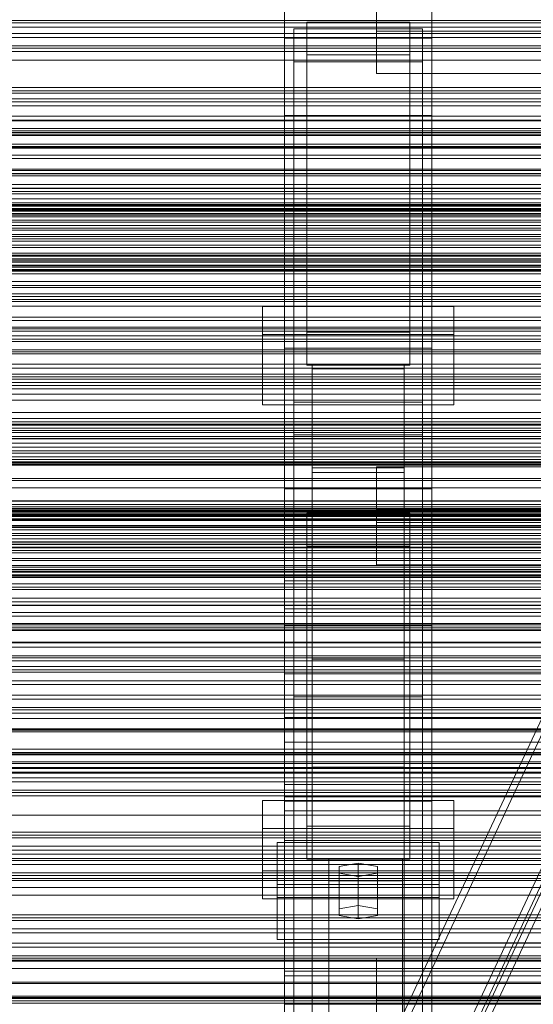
# Model space of a CAD drawing. Header units: millimetres. Extents: x -1970 to 61924, y -58230 to 6847.
# Tile 287 of 656: x -522 to -382, y -33150 to -32882. Entities that reach past the tile are written whole.
import ezdxf

# ---------------------------------------------------------------- set-up
doc = ezdxf.new("R2010")
doc.units = ezdxf.units.MM
for name, color, linetype, lineweight in [('frontal_C01', 7, 'Continuous', 0), ('frontal_C02', 7, 'Continuous', 0), ('frontal_C03', 7, 'Continuous', 0), ('frontal_C03-dry', 7, 'Continuous', 0), ('frontal_secador', 7, 'Continuous', 0)]:
    doc.layers.add(name, color=color, linetype=linetype, lineweight=lineweight)

msp = doc.modelspace()

# ---------------------------------------------------------------- linework, layer by layer
at = {"layer": 'frontal_C01'}
for p, q in [((-439.114, -33197.732), (-299.114, -32899.212)), ((-439.114, -33202.046), (-299.114, -32903.526)), ((-280.886, -32907.139), (-420.886, -33205.659)), ((-420.886, -33209.973), (-280.886, -32911.453)), ((-439.114, -33238.175), (-299.114, -32939.655)), ((-439.114, -33242.488), (-299.114, -32943.968))]:
    msp.add_line(p, q, dxfattribs=at)
at = {"layer": 'frontal_C02'}
for p, q in [((-450, -32908.309), (-450, -32748.851)), ((-410, -32908.309), (-410, -32748.851)), ((-450, -32870.127), (-450, -32908.309)), ((-450, -32971.464), (-450, -32870.127)), ((-425, -32885.412), (-425, -32870.271)), ((-410, -32908.309), (-410, -32870.127)), ((-410, -32870.127), (-410, -32971.464)), ((-444, -32891.857), (-444, -32882.916)), ((-444, -32882.916), (-416, -32882.916)), ((-444, -32967.11), (-444, -32882.916)), ((-425, -32881.725), (-425, -32896.866)), ((-416, -32882.916), (-416, -32891.857)), ((-416, -32882.916), (-416, -32967.11)), ((-447.5, -32893.688), (-447.5, -32884.747)), ((-447.5, -32884.747), (-412.5, -32884.747)), ((-447.5, -33066.111), (-447.5, -32884.747)), ((425, -32885.412), (-425, -32885.412)), ((-425, -32885.412), (-425, -32896.866)), ((-412.5, -32884.747), (-412.5, -32893.688)), ((-412.5, -32884.747), (-412.5, -33066.111)), ((-410, -32887.261), (-450, -32887.261)), ((-450, -32887.261), (-450, -32934.988)), ((-450, -33046.718), (-450, -32887.261)), ((-410, -32934.988), (-410, -32887.261)), ((-410, -32887.261), (-410, -33046.718)), ((-412.5, -32893.688), (-447.5, -32893.688)), ((-447.5, -33075.053), (-447.5, -32893.688)), ((-416, -32891.857), (-444, -32891.857)), ((-444, -32891.857), (-444, -32976.052)), ((-416, -32976.052), (-416, -32891.857)), ((-412.5, -33075.053), (-412.5, -32893.688)), ((-425, -32896.866), (425, -32896.866)), ((-450, -32908.309), (-410, -32908.309)), ((-450, -33009.646), (-450, -32908.309)), ((-410, -33009.646), (-410, -32908.309)), ((-450, -32934.988), (-410, -32934.988)), ((-450, -33094.446), (-450, -32934.988)), ((-410, -33094.446), (-410, -32934.988)), ((-456, -32979.21), (-456, -32960.134)), ((-456, -32960.134), (-404, -32960.134)), ((-456, -32967.771), (-456, -32960.134)), ((-404, -32960.134), (-404, -32979.21)), ((-404, -32960.134), (-404, -32967.771)), ((-404, -32967.771), (-456, -32967.771)), ((-456, -32967.771), (-456, -32986.846)), ((-416, -32967.11), (-444, -32967.11)), ((-444, -32967.11), (-444, -32976.052)), ((-416, -32976.052), (-416, -32967.11)), ((-404, -32986.846), (-404, -32967.771)), ((-410, -32971.464), (-450, -32971.464)), ((-450, -32971.464), (-450, -33009.646)), ((-450, -33329.126), (-450, -32971.464)), ((-410, -33009.646), (-410, -32971.464)), ((-410, -32971.464), (-410, -33329.126)), ((-444, -32976.052), (-416, -32976.052)), ((-442.5, -33005.235), (-442.5, -32975.875)), ((-442.5, -32975.875), (-417.5, -32975.875)), ((-442.5, -32975.875), (-442.5, -33055.902)), ((-417.5, -32975.875), (-417.5, -33005.235)), ((-417.5, -33055.902), (-417.5, -32975.875)), ((-404, -32979.21), (-456, -32979.21)), ((-456, -32979.21), (-456, -32986.846)), ((-417.5, -32977.112), (-442.5, -32977.112)), ((-442.5, -32977.112), (-442.5, -33003.998)), ((-442.5, -33516.139), (-442.5, -32977.112)), ((-417.5, -33003.998), (-417.5, -32977.112)), ((-417.5, -32977.112), (-417.5, -33516.139)), ((-404, -32986.846), (-404, -32979.21)), ((-456, -32986.846), (-404, -32986.846)), ((-447.5, -32995.026), (-447.5, -32986.084)), ((-447.5, -32986.084), (-412.5, -32986.084)), ((-447.5, -33167.449), (-447.5, -32986.084)), ((-412.5, -32986.084), (-412.5, -32995.026)), ((-412.5, -32986.084), (-412.5, -33167.449)), ((-412.5, -32995.026), (-447.5, -32995.026)), ((-447.5, -33176.39), (-447.5, -32995.026)), ((-412.5, -33176.39), (-412.5, -32995.026)), ((-425, -33018.802), (-425, -33003.661)), ((-425, -33003.661), (425, -33003.661)), ((-425, -33015.116), (-425, -33003.661)), ((-442.5, -33003.998), (-417.5, -33003.998)), ((-442.5, -33543.024), (-442.5, -33003.998)), ((-417.5, -33005.235), (-442.5, -33005.235)), ((-442.5, -33005.235), (-442.5, -33085.262)), ((-417.5, -33543.024), (-417.5, -33003.998)), ((-417.5, -33005.235), (-417.5, -33085.262)), ((-450, -33009.646), (-410, -33009.646)), ((-450, -33367.308), (-450, -33009.646)), ((-410, -33367.308), (-410, -33009.646)), ((-444, -33025.248), (-444, -33016.306)), ((-444, -33016.306), (-416, -33016.306)), ((-444, -33101.233), (-444, -33016.306)), ((425, -33015.116), (-425, -33015.116)), ((-425, -33015.116), (-425, -33030.257)), ((-416, -33016.306), (-416, -33025.248)), ((-416, -33016.306), (-416, -33101.233)), ((425, -33018.802), (-425, -33018.802)), ((-425, -33018.802), (-425, -33030.257)), ((-450, -33034.611), (-450, -33025.67)), ((-450, -33025.67), (-310, -33025.67)), ((-450, -33033.306), (-450, -33025.67)), ((-416, -33025.248), (-444, -33025.248)), ((-444, -33025.248), (-444, -33110.175)), ((-416, -33110.175), (-416, -33025.248)), ((-425, -33030.257), (425, -33030.257)), ((-310, -33033.306), (-450, -33033.306)), ((-450, -33033.306), (-450, -33042.247)), ((-310, -33034.611), (-450, -33034.611)), ((-450, -33034.611), (-450, -33042.247)), ((-450, -33042.247), (-310, -33042.247)), ((-410, -33046.718), (-450, -33046.718)), ((-450, -33046.718), (-450, -33094.446)), ((-450, -33148.056), (-450, -33046.718)), ((-410, -33094.446), (-410, -33046.718)), ((-410, -33046.718), (-410, -33148.056)), ((-417.5, -33055.902), (-442.5, -33055.902)), ((-442.5, -33055.902), (-442.5, -33085.262)), ((-417.5, -33085.262), (-417.5, -33055.902)), ((-450, -33071.77), (-450, -33059.848)), ((-450, -33059.848), (450, -33059.848)), ((-450, -33093.257), (-450, -33059.848)), ((-412.5, -33066.111), (-447.5, -33066.111)), ((-447.5, -33066.111), (-447.5, -33075.053)), ((-412.5, -33075.053), (-412.5, -33066.111)), ((450, -33071.77), (-450, -33071.77)), ((-450, -33071.77), (-450, -33105.18)), ((-447.5, -33075.053), (-412.5, -33075.053)), ((-450, -33085.634), (-450, -33078.481)), ((-450, -33078.481), (450, -33078.481)), ((-450, -33089.936), (-450, -33078.481)), ((450, -33085.634), (-450, -33085.634)), ((-450, -33085.634), (-450, -33097.089)), ((-442.5, -33085.262), (-417.5, -33085.262)), ((450, -33089.936), (-450, -33089.936)), ((-450, -33089.936), (-450, -33097.089)), ((-456, -33113.333), (-456, -33094.257)), ((-456, -33094.257), (-404, -33094.257)), ((-456, -33101.894), (-456, -33094.257)), ((450, -33093.257), (-450, -33093.257)), ((-450, -33093.257), (-450, -33105.18)), ((-450, -33094.446), (-410, -33094.446)), ((-450, -33195.783), (-450, -33094.446)), ((-410, -33195.783), (-410, -33094.446)), ((-404, -33094.257), (-404, -33113.333)), ((-404, -33094.257), (-404, -33101.894)), ((-450, -33097.089), (450, -33097.089)), ((-404, -33101.894), (-456, -33101.894)), ((-456, -33101.894), (-456, -33120.969)), ((-416, -33101.233), (-444, -33101.233)), ((-444, -33101.233), (-444, -33110.175)), ((-416, -33110.175), (-416, -33101.233)), ((-404, -33120.969), (-404, -33101.894)), ((-450, -33105.18), (450, -33105.18)), ((-452, -33120.578), (-452, -33105.675)), ((-452, -33105.675), (-408, -33105.675)), ((-452, -33117.13), (-452, -33105.675)), ((-408, -33105.675), (-408, -33120.578)), ((-408, -33105.675), (-408, -33117.13)), ((-444, -33110.175), (-416, -33110.175)), ((-438, -33116.107), (-438, -33110.146)), ((-438, -33110.146), (-418, -33110.146)), ((-438, -33247.792), (-438, -33110.146)), ((-418, -33110.146), (-418, -33116.107)), ((-418, -33110.146), (-418, -33247.792)), ((-430, -33111.338), (-435.196, -33112.232)), ((-435.196, -33112.232), (-435.196, -33114.021)), ((-435.196, -33123.687), (-435.196, -33112.232)), ((-424.804, -33112.232), (-430, -33111.338)), ((-430, -33122.793), (-430, -33111.338)), ((-424.804, -33114.021), (-424.804, -33112.232)), ((-424.804, -33123.687), (-424.804, -33112.232)), ((-404, -33113.333), (-456, -33113.333)), ((-456, -33113.333), (-456, -33120.969)), ((-435.196, -33114.021), (-430, -33114.915)), ((-435.196, -33125.475), (-435.196, -33114.021)), ((-430, -33114.915), (-424.804, -33114.021)), ((-430, -33114.915), (-430, -33126.369)), ((-424.804, -33125.475), (-424.804, -33114.021)), ((-404, -33120.969), (-404, -33113.333)), ((-408, -33117.13), (-452, -33117.13)), ((-452, -33117.13), (-452, -33132.032)), ((-418, -33116.107), (-438, -33116.107)), ((-438, -33116.107), (-438, -33253.753)), ((-418, -33253.753), (-418, -33116.107)), ((-408, -33132.032), (-408, -33117.13)), ((-456, -33120.969), (-404, -33120.969)), ((-408, -33120.578), (-452, -33120.578)), ((-452, -33120.578), (-452, -33132.032)), ((-408, -33132.032), (-408, -33120.578)), ((-435.196, -33123.687), (-430, -33122.793)), ((-435.196, -33125.475), (-435.196, -33123.687)), ((-430, -33122.793), (-424.804, -33123.687)), ((-424.804, -33123.687), (-424.804, -33125.475)), ((-430, -33126.369), (-435.196, -33125.475)), ((-424.804, -33125.475), (-430, -33126.369)), ((-452, -33132.032), (-408, -33132.032)), ((-450, -33141.91), (-450, -33132.968)), ((-450, -33132.968), (-310, -33132.968)), ((-450, -33140.605), (-450, -33132.968)), ((-425, -33152.192), (-425, -33137.051)), ((-425, -33137.051), (425, -33137.051)), ((-425, -33148.506), (-425, -33137.051)), ((-310, -33140.605), (-450, -33140.605)), ((-450, -33140.605), (-450, -33149.546)), ((-310, -33141.91), (-450, -33141.91)), ((-450, -33141.91), (-450, -33149.546)), ((-410, -33148.056), (-450, -33148.056)), ((-450, -33148.056), (-450, -33195.783)), ((-450, -33505.718), (-450, -33148.056)), ((-450, -33149.546), (-310, -33149.546)), ((425, -33148.506), (-425, -33148.506)), ((-425, -33148.506), (-425, -33163.647)), ((-410, -33195.783), (-410, -33148.056)), ((-410, -33148.056), (-410, -33505.718))]:
    msp.add_line(p, q, dxfattribs=at)
at = {"layer": 'frontal_C03'}
for p, q in [((-1250, -32883.162), (1250, -32883.162)), ((1500, -32884.317), (-1500, -32884.317)), ((1250, -32886.014), (-1250, -32886.014)), ((1250, -32887.071), (-1250, -32887.071)), ((1250, -32889.378), (-1250, -32889.378)), ((1250, -32890.032), (-1250, -32890.032)), ((1250, -32890.913), (-1250, -32890.913)), ((-1500, -32893.3), (1500, -32893.3)), ((1250, -32900.72), (-1250, -32900.72)), ((1250, -32901.601), (-1250, -32901.601)), ((1250, -32902.254), (-1250, -32902.254)), ((1250, -32904.562), (-1250, -32904.562)), ((-1250, -32905.619), (1250, -32905.619)), ((1250, -32908.471), (-1250, -32908.471)), ((1250, -32909.529), (-1250, -32909.529)), ((1250, -32911.836), (-1250, -32911.836)), ((1250, -32912.49), (-1250, -32912.49)), ((1250, -32913.371), (-1250, -32913.371)), ((-1250, -32916.092), (1250, -32916.092)), ((-1250, -32916.725), (1250, -32916.725)), ((-1250, -32917.189), (1250, -32917.189)), ((-1250, -32919.044), (1250, -32919.044)), ((-1250, -32919.941), (1250, -32919.941)), ((-1250, -32922.893), (1250, -32922.893)), ((1250, -32923.177), (-1250, -32923.177)), ((1250, -32924.059), (-1250, -32924.059)), ((-1250, -32924.16), (1250, -32924.16)), ((1250, -32924.712), (-1250, -32924.712)), ((1250, -32927.019), (-1250, -32927.019)), ((-1250, -32928.008), (1250, -32928.008)), ((-1250, -32928.077), (1250, -32928.077)), ((1530, -32928.942), (-1530, -32928.942)), ((-1250, -32929.56), (1250, -32929.56)), ((1250, -32930.929), (-1250, -32930.929)), ((1530, -32933.942), (-1530, -32933.942)), ((-1500, -32932.482), (1500, -32932.482)), ((-1500, -32932.706), (1500, -32932.706)), ((-1500, -32932.87), (1500, -32932.87)), ((-1500, -32933.528), (1500, -32933.528)), ((-1500, -32933.845), (1500, -32933.845)), ((1250, -32931.986), (-1250, -32931.986)), ((-1250, -32934.04), (1250, -32934.04)), ((-1500, -32934.891), (1500, -32934.891)), ((-1500, -32935.34), (1500, -32935.34)), ((-1500, -32936.704), (1500, -32936.704)), ((1250, -32934.294), (-1250, -32934.294)), ((1250, -32934.947), (-1250, -32934.947)), ((1250, -32935.772), (-1250, -32935.772)), ((1250, -32935.828), (-1250, -32935.828)), ((-1500, -32937.254), (1500, -32937.254)), ((-1500, -32938.841), (1500, -32938.841)), ((1500, -32939.455), (-1500, -32939.455)), ((-1500, -32941.158), (1500, -32941.158)), ((-1500, -32941.793), (1500, -32941.793)), ((-1250, -32940.58), (1250, -32940.58)), ((-1500, -32943.497), (1500, -32943.497)), ((-1500, -32944.111), (1500, -32944.111)), ((-1250, -32942.372), (1250, -32942.372)), ((-1500, -32945.698), (1500, -32945.698)), ((-1500, -32946.248), (1500, -32946.248)), ((1250, -32945.635), (-1250, -32945.635)), ((1250, -32946.516), (-1250, -32946.516)), ((1250, -32947.17), (-1250, -32947.17)), ((-1250, -32947.18), (1250, -32947.18)), ((-1500, -32947.611), (1500, -32947.611)), ((-1500, -32948.06), (1500, -32948.06)), ((-1500, -32949.107), (1500, -32949.107)), ((-1500, -32949.424), (1500, -32949.424)), ((-1500, -32950.082), (1500, -32950.082)), ((-1250, -32948.911), (1250, -32948.911)), ((1250, -32949.477), (-1250, -32949.477)), ((-1500, -32950.246), (1500, -32950.246)), ((-1500, -32950.47), (1500, -32950.47)), ((-1250, -32950.534), (1250, -32950.534)), ((-1250, -32953.392), (1250, -32953.392)), ((1250, -32954.444), (-1250, -32954.444)), ((-1250, -32954.944), (1250, -32954.944)), ((1250, -32956.751), (-1250, -32956.751)), ((1250, -32957.405), (-1250, -32957.405)), ((1250, -32958.286), (-1250, -32958.286)), ((-1250, -32958.792), (1250, -32958.792)), ((-1250, -32960.059), (1250, -32960.059)), ((-1250, -32963.011), (1250, -32963.011)), ((-1250, -32963.907), (1250, -32963.907)), ((-1250, -32965.763), (1250, -32965.763)), ((-1250, -32966.227), (1250, -32966.227)), ((-1250, -32966.86), (1250, -32966.86)), ((1250, -32968.092), (-1250, -32968.092)), ((1250, -32968.974), (-1250, -32968.974)), ((1250, -32969.627), (-1250, -32969.627)), ((1250, -32971.935), (-1250, -32971.935)), ((-1250, -32972.992), (1250, -32972.992)), ((1250, -32975.844), (-1250, -32975.844)), ((1250, -32976.902), (-1250, -32976.902)), ((1250, -32979.209), (-1250, -32979.209)), ((1250, -32979.862), (-1250, -32979.862)), ((1250, -32980.744), (-1250, -32980.744)), ((1530, -32983.942), (-1530, -32983.942)), ((1530, -32988.942), (-1530, -32988.942)), ((1250, -32990.55), (-1250, -32990.55)), ((1250, -32991.431), (-1250, -32991.431)), ((1250, -32992.085), (-1250, -32992.085)), ((-1250, -32992.392), (1250, -32992.392)), ((-1250, -32993.19), (1250, -32993.19)), ((-1250, -32993.774), (1250, -32993.774)), ((1250, -32994.392), (-1250, -32994.392)), ((-1250, -32995.45), (1250, -32995.45)), ((-1250, -32996.112), (1250, -32996.112)), ((-1250, -32997.242), (1250, -32997.242)), ((1250, -32998.302), (-1250, -32998.302)), ((1250, -32999.359), (-1250, -32999.359)), ((-1250, -33000.961), (1250, -33000.961)), ((1250, -33001.667), (-1250, -33001.667)), ((1250, -33002.32), (-1250, -33002.32)), ((-1250, -33002.558), (1250, -33002.558)), ((1250, -33003.201), (-1250, -33003.201)), ((-1250, -33007.405), (1250, -33007.405)), ((-1250, -33009.36), (1250, -33009.36)), ((1250, -33013.008), (-1250, -33013.008)), ((1250, -33013.889), (-1250, -33013.889)), ((-1268, -33015.378), (1268, -33015.378)), ((-1268, -33015.602), (1268, -33015.602)), ((-1268, -33015.767), (1268, -33015.767)), ((-1268, -33016.424), (1268, -33016.424)), ((-1268, -33016.742), (1268, -33016.742)), ((1250, -33014.543), (-1250, -33014.543)), ((-1250, -33015.005), (1250, -33015.005)), ((1250, -33016.85), (-1250, -33016.85)), ((-1268, -33017.788), (1268, -33017.788)), ((-1268, -33018.237), (1268, -33018.237)), ((-1268, -33019.6), (1268, -33019.6)), ((1250, -33017.186), (-1250, -33017.186)), ((-1250, -33017.907), (1250, -33017.907)), ((-1268, -33020.15), (1268, -33020.15)), ((-1268, -33021.738), (1268, -33021.738)), ((1268, -33022.351), (-1268, -33022.351)), ((1250, -33020.759), (-1250, -33020.759)), ((1250, -33021.817), (-1250, -33021.817)), ((-1268, -33024.055), (1268, -33024.055)), ((-1268, -33024.69), (1268, -33024.69)), ((-1250, -33023.243), (1250, -33023.243)), ((1250, -33024.124), (-1250, -33024.124)), ((1250, -33024.778), (-1250, -33024.778)), ((-1268, -33026.394), (1268, -33026.394)), ((-1268, -33027.007), (1268, -33027.007)), ((-1250, -33025.502), (1250, -33025.502)), ((1250, -33025.659), (-1250, -33025.659)), ((-1268, -33028.595), (1268, -33028.595)), ((-1268, -33029.145), (1268, -33029.145)), ((-1268, -33030.508), (1268, -33030.508)), ((-1268, -33030.957), (1268, -33030.957)), ((-1268, -33032.003), (1268, -33032.003)), ((-1268, -33032.321), (1268, -33032.321)), ((-1268, -33032.978), (1268, -33032.978)), ((-1250, -33031.559), (1250, -33031.559)), ((-1268, -33033.143), (1268, -33033.143)), ((-1268, -33033.367), (1268, -33033.367)), ((-1250, -33033.74), (1250, -33033.74)), ((1250, -33035.465), (-1250, -33035.465)), ((1250, -33036.347), (-1250, -33036.347)), ((1250, -33037), (-1250, -33037)), ((1250, -33039.308), (-1250, -33039.308)), ((-1250, -33039.385), (1250, -33039.385)), ((-1250, -33040.365), (1250, -33040.365)), ((-1250, -33041.34), (1250, -33041.34)), ((1250, -33043.217), (-1250, -33043.217)), ((1250, -33044.274), (-1250, -33044.274)), ((-1250, -33046.187), (1250, -33046.187)), ((1250, -33046.582), (-1250, -33046.582)), ((1250, -33047.235), (-1250, -33047.235)), ((-1250, -33047.784), (1250, -33047.784)), ((1250, -33048.117), (-1250, -33048.117)), ((-1250, -33051.504), (1250, -33051.504)), ((-1250, -33052.633), (1250, -33052.633)), ((-1250, -33054.971), (1250, -33054.971)), ((-1250, -33055.555), (1250, -33055.555)), ((-1250, -33056.353), (1250, -33056.353)), ((1250, -33057.923), (-1250, -33057.923)), ((1250, -33058.804), (-1250, -33058.804)), ((1250, -33059.458), (-1250, -33059.458)), ((1250, -33061.765), (-1250, -33061.765)), ((-1250, -33062.823), (1250, -33062.823)), ((1250, -33065.675), (-1250, -33065.675)), ((1250, -33066.732), (-1250, -33066.732)), ((1250, -33069.039), (-1250, -33069.039)), ((1250, -33069.693), (-1250, -33069.693)), ((1250, -33070.574), (-1250, -33070.574)), ((-1500, -33074.787), (1500, -33074.787)), ((-1500, -33075.187), (1500, -33075.187)), ((1250, -33080.381), (-1250, -33080.381)), ((1500, -33083.77), (-1500, -33083.77)), ((1250, -33081.262), (-1250, -33081.262)), ((1250, -33081.915), (-1250, -33081.915)), ((1250, -33084.223), (-1250, -33084.223)), ((-1250, -33085.28), (1250, -33085.28)), ((1500, -33086.595), (-1500, -33086.595)), ((1500, -33086.88), (-1500, -33086.88)), ((1250, -33088.132), (-1250, -33088.132)), ((1250, -33089.19), (-1250, -33089.19)), ((1250, -33091.497), (-1250, -33091.497)), ((1250, -33092.151), (-1250, -33092.151)), ((1250, -33093.032), (-1250, -33093.032)), ((-1500, -33098.289), (1500, -33098.289)), ((1250, -33102.838), (-1250, -33102.838)), ((1250, -33103.72), (-1250, -33103.72)), ((1250, -33104.373), (-1250, -33104.373)), ((1250, -33106.68), (-1250, -33106.68)), ((-1250, -33107.738), (1250, -33107.738)), ((1500, -33108.893), (-1500, -33108.893)), ((1250, -33110.59), (-1250, -33110.59)), ((1250, -33111.647), (-1250, -33111.647)), ((1250, -33113.955), (-1250, -33113.955)), ((1250, -33114.608), (-1250, -33114.608)), ((1250, -33115.49), (-1250, -33115.49)), ((-1500, -33117.876), (1500, -33117.876)), ((1250, -33125.296), (-1250, -33125.296)), ((1250, -33126.177), (-1250, -33126.177)), ((1250, -33126.831), (-1250, -33126.831)), ((1250, -33129.138), (-1250, -33129.138)), ((-1250, -33130.195), (1250, -33130.195)), ((1250, -33133.048), (-1250, -33133.048)), ((1250, -33134.105), (-1250, -33134.105)), ((1250, -33136.412), (-1250, -33136.412)), ((1250, -33137.066), (-1250, -33137.066)), ((1250, -33137.947), (-1250, -33137.947)), ((1250, -33147.754), (-1250, -33147.754)), ((1250, -33148.635), (-1250, -33148.635)), ((1250, -33149.288), (-1250, -33149.288))]:
    msp.add_line(p, q, dxfattribs=at)
at = {"layer": 'frontal_C03-dry'}
for p, q in [((-1290, -32882.5), (1290, -32882.5)), ((-1250, -32903.75), (1250, -32903.75)), ((1250, -32909.75), (-1250, -32909.75)), ((1290, -32912.875), (-1290, -32912.875)), ((1250, -32913.75), (-1250, -32913.75)), ((-1290, -32916.875), (1290, -32916.875)), ((-1250, -32938.125), (1250, -32938.125)), ((1250, -32944.125), (-1250, -32944.125)), ((1290, -32947.25), (-1290, -32947.25)), ((1250, -32948.125), (-1250, -32948.125)), ((-1290, -32951.25), (1290, -32951.25)), ((-1250, -32972.5), (1250, -32972.5)), ((1250, -32978.5), (-1250, -32978.5)), ((1290, -32981.625), (-1290, -32981.625)), ((1250, -32982.5), (-1250, -32982.5)), ((-1290, -32985.625), (1290, -32985.625)), ((-1250, -33006.875), (1250, -33006.875)), ((1250, -33012.875), (-1250, -33012.875)), ((1290, -33016), (-1290, -33016)), ((1250, -33016.875), (-1250, -33016.875)), ((-1290, -33020), (1290, -33020)), ((-1250, -33041.25), (1250, -33041.25)), ((1250, -33047.25), (-1250, -33047.25)), ((1250, -33051.25), (-1250, -33051.25)), ((-1250, -33075.625), (1250, -33075.625)), ((1250, -33081.625), (-1250, -33081.625)), ((1250, -33085.625), (-1250, -33085.625)), ((-1250, -33110), (1250, -33110)), ((1250, -33116), (-1250, -33116)), ((1250, -33120), (-1250, -33120))]:
    msp.add_line(p, q, dxfattribs=at)
at = {"layer": 'frontal_secador'}
for p, q in [((1300, -32996), (-1300, -32996)), ((-1400, -33000), (1400, -33000)), ((-1380, -33000), (1380, -33000)), ((-1300, -33000), (1300, -33000)), ((-1380, -33003), (1380, -33003)), ((-1300, -33016), (1300, -33016)), ((-1265, -33015), (1265, -33015)), ((-1265, -33018), (1265, -33018)), ((1300, -33020), (-1300, -33020)), ((-1265, -33072), (1265, -33072)), ((-1400, -33075), (1400, -33075)), ((-1265, -33075), (1265, -33075)), ((1250, -33137.611), (-1250, -33137.611)), ((1250, -33139.918), (-1250, -33139.918)), ((-1250, -33143.65), (1250, -33143.65)), ((1250, -33144), (-1250, -33144)), ((1250, -33147.382), (-1250, -33147.382)), ((-1250, -33148), (1250, -33148))]:
    msp.add_line(p, q, dxfattribs=at)

doc.saveas('drawing.dxf')
